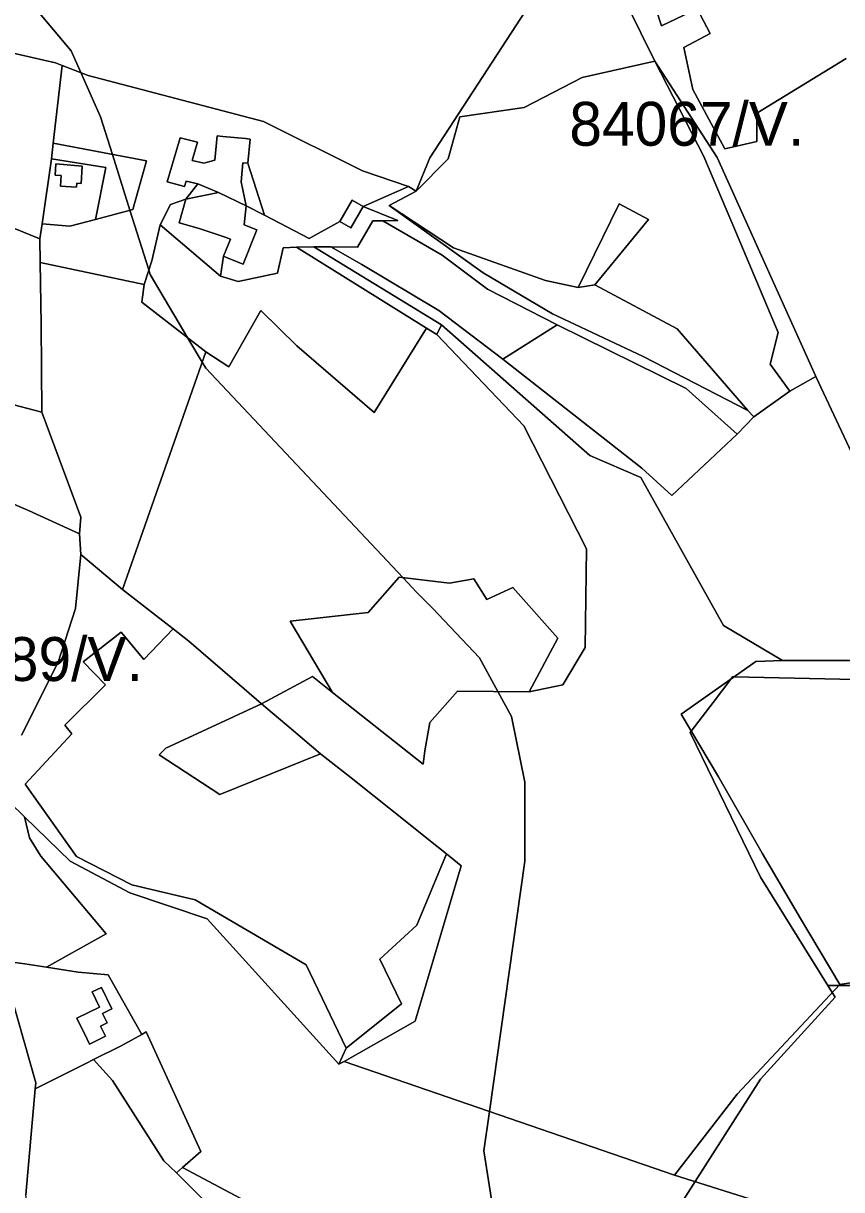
# Model space of a CAD drawing. Extents: x -477304 to -465429, y -1159113 to -1149210.
# Drawn here: x -476390.9 to -476111.2, y -1151175.8 to -1150777.1 of the extents above; entities that cross this region are included whole.
import ezdxf

# ---------------------------------------------------------------- set-up
doc = ezdxf.new("R2010")
doc.units = 0
for name, color, linetype in [('BPEJ_s', 7, 'Continuous'), ('orna_s', 7, 'Continuous'), ('ostatni_s', 7, 'Continuous'), ('PUPFL_s', 7, 'Continuous'), ('trav_porost_s', 7, 'Continuous'), ('zahrada_s', 7, 'Continuous')]:
    doc.layers.add(name, color=color, linetype=linetype)

msp = doc.modelspace()

# ---------------------------------------------------------------- linework, layer by layer
at = {"layer": 'BPEJ_s'}
for points in [[(-476230, -1151185), (-476233.5, -1151162.5), (-476231.6, -1151149.1), (-476219.5, -1151063.5), (-476219.5, -1151036.5), (-476224, -1151014), (-476228.67, -1151005.51), (-476235, -1150994), (-476251, -1150977), (-476256.5, -1150971.5), (-476261.1, -1150966.61), (-476328.5, -1150895), (-476329.74, -1150892.92), (-476334.63, -1150884.68), (-476347.5, -1150863), (-476348.01, -1150861.37), (-476354.43, -1150840.98), (-476360.45, -1150821.88), (-476364.5, -1150809), (-476371.2, -1150793.93), (-476374.5, -1150786.5), (-476395, -1150762)], [(-476395, -1150762), (-476374.5, -1150786.5), (-476371.2, -1150793.93), (-476364.5, -1150809), (-476360.45, -1150821.88), (-476354.43, -1150840.98), (-476348.01, -1150861.37), (-476347.5, -1150863), (-476334.63, -1150884.68), (-476329.74, -1150892.92), (-476328.5, -1150895), (-476261.1, -1150966.61), (-476256.5, -1150971.5), (-476251, -1150977), (-476235, -1150994), (-476228.67, -1151005.51), (-476224, -1151014), (-476219.5, -1151036.5), (-476219.5, -1151063.5), (-476231.6, -1151149.1), (-476233.5, -1151162.5), (-476230, -1151185)], [(-476101.5, -1151001.5), (-476148.03, -1151000.51), (-476148.5, -1151000.5), (-476149.07, -1151001.24), (-476155.15, -1151009.22), (-476162.65, -1151019.05), (-476163, -1151019.5), (-476139, -1151069), (-476116, -1151106), (-476114.48, -1151108.44), (-476113.5, -1151110), (-476139, -1151138), (-476161.29, -1151173.08), (-476173, -1151191.5)], [(-476099, -1151106), (-476112.2, -1151106), (-476116, -1151106), (-476139, -1151069), (-476163, -1151019.5), (-476162.65, -1151019.05), (-476155.15, -1151009.22), (-476149.07, -1151001.24), (-476148.5, -1151000.5), (-476148.03, -1151000.51), (-476101.5, -1151001.5)], [(-476173, -1151191.5), (-476161.29, -1151173.08), (-476139, -1151138), (-476113.5, -1151110), (-476114.48, -1151108.44), (-476116, -1151106), (-476112.2, -1151106), (-476099, -1151106)]]:
    msp.add_lwpolyline(points, dxfattribs=at)
at = {"layer": 'orna_s'}
msp.add_lwpolyline([(-476447.39, -1150918.57), (-476434.21, -1150882.31), (-476413.1, -1150894.61), (-476397.72, -1150901.56), (-476395.58, -1150902.35), (-476396.78, -1150906.78), (-476384.56, -1150909.96), (-476371.19, -1150945.92), (-476371.72, -1150951.61), (-476389.09, -1150943.65)], close=True, dxfattribs=at)
at = {"layer": 'ostatni_s'}
msp.add_lwpolyline([(-476670.1, -1150790.5), (-476639.7, -1150811.53), (-476622.38, -1150831.6), (-476619.39, -1150836.29), (-476603.32, -1150865.32), (-476593.52, -1150884.25), (-476589.99, -1150891.07), (-476586.68, -1150899.87), (-476574.2, -1150929.63), (-476569.51, -1150942.88), (-476549.99, -1151048.79), (-476537.32, -1151068.73), (-476520.03, -1151077.03), (-476470.71, -1151072.75), (-476416.87, -1151078.44), (-476408.75, -1151088.26), (-476396.56, -1151104.27), (-476386.62, -1151139.31), (-476386.8, -1151141.3), (-476389.99, -1151177.57)], dxfattribs=at)
for points in [[(-476153.81, -1150822.97), (-476122.03, -1150893.44), (-476120.01, -1150897.77), (-476128.94, -1150902.85), (-476135.65, -1150893.65), (-476132.96, -1150882.78), (-476147.46, -1150848.09), (-476158.38, -1150822.59), (-476175.03, -1150790)], [(-476315.82, -1150824.76), (-476316.46, -1150831.3), (-476314.77, -1150839.5), (-476324.22, -1150834.97), (-476331.25, -1150831.99), (-476335.25, -1150831.01), (-476335.78, -1150832.83), (-476341.72, -1150831.28), (-476337.3, -1150816.2), (-476331.36, -1150817.75), (-476333.18, -1150823.94), (-476329.18, -1150824.92), (-476325.46, -1150823.87), (-476324.65, -1150815.54), (-476322.76, -1150815.72), (-476315.01, -1150816.48), (-476313.37, -1150816.64), (-476314.18, -1150824.92)], [(-476378, -1150829.09), (-476379.95, -1150828.97), (-476379.72, -1150825.13), (-476370.82, -1150825.91), (-476371.17, -1150831.8), (-476372.62, -1150831.71), (-476372.7, -1150833.11), (-476378.22, -1150832.78)], [(-476316.46, -1150831.3), (-476315.82, -1150824.76), (-476314.18, -1150824.92), (-476308.51, -1150842.71), (-476314.77, -1150839.5)], [(-476337.61, -1150845.31), (-476335.4, -1150837.19), (-476324.22, -1150834.97), (-476314.77, -1150839.5), (-476315.46, -1150845.94), (-476311.05, -1150847.7), (-476315.74, -1150859.4), (-476321.23, -1150857.2), (-476322.42, -1150856.72), (-476320.08, -1150850.87), (-476321.94, -1150850.13), (-476330.78, -1150847.27)], [(-476324.22, -1150834.97), (-476335.4, -1150837.19), (-476331.25, -1150831.99)], [(-476208.42, -1150880.16), (-476232.27, -1150867.96), (-476247.78, -1150856.3), (-476268, -1150844.58), (-476262.91, -1150844.49), (-476274.71, -1150839.67), (-476259.27, -1150832.88), (-476256.62, -1150834.5), (-476265.87, -1150839.38), (-476233.78, -1150862.37), (-476210, -1150876.37), (-476179.11, -1150890.99), (-476143.34, -1150909.48), (-476141.2, -1150911.63), (-476146.89, -1150917.53), (-476164.31, -1150901.91)], [(-476282.68, -1150844.84), (-476278.46, -1150837.51), (-476274.71, -1150839.67), (-476278.93, -1150847)], [(-476271.43, -1150844.64), (-476276.66, -1150853.63), (-476285.76, -1150853.51), (-476291.66, -1150853.44), (-476297.58, -1150853.59), (-476302.1, -1150853.85), (-476304.02, -1150862.54), (-476317.43, -1150865.35), (-476323.55, -1150863.55), (-476322.42, -1150856.72), (-476321.23, -1150857.2), (-476315.74, -1150859.4), (-476311.05, -1150847.7), (-476315.46, -1150845.94), (-476314.77, -1150839.5), (-476308.51, -1150842.71), (-476293.17, -1150850.64), (-476282.68, -1150844.84), (-476278.93, -1150847), (-476274.71, -1150839.67), (-476262.91, -1150844.49), (-476268, -1150844.58)], [(-476253.14, -1150881.28), (-476297.58, -1150853.59), (-476291.66, -1150853.44), (-476247.95, -1150880.21), (-476249.59, -1150883.51)], [(-476198.86, -1150990.49), (-476198.41, -1150956.73), (-476219.86, -1150914.67), (-476249.59, -1150883.51), (-476247.95, -1150880.21), (-476197.3, -1150924.8), (-476179.85, -1150932.3), (-476151.58, -1150982.94), (-476131.48, -1150994.9), (-476140.6, -1150995.27), (-476166.12, -1151013.27), (-476153.27, -1151034.68), (-476138.43, -1151060.83), (-476125.29, -1151083.13), (-476111.9, -1151105.68), (-476146.9, -1151143.14), (-476168.32, -1151170.87), (-476281.24, -1151132.02), (-476257, -1151118.17), (-476241.23, -1151065.07), (-476246.27, -1151061.06), (-476252.29, -1151056.27), (-476260.45, -1151049.77), (-476270.95, -1151041.34), (-476278.88, -1151035.05), (-476289.32, -1151026.79), (-476299.37, -1151018.3), (-476307.3, -1151011.55), (-476309.52, -1151009.67), (-476292.04, -1151000.38), (-476285.18, -1151005.82), (-476254.19, -1151030.37), (-476253.63, -1151025.82), (-476251.92, -1151016.09), (-476242.53, -1151005.37), (-476218.02, -1151005.62), (-476206.46, -1151003.25)], [(-476342.15, -1151024.89), (-476309.52, -1151009.67), (-476307.3, -1151011.55), (-476299.37, -1151018.3), (-476289.32, -1151026.79), (-476323.74, -1151040.72), (-476344.49, -1151027.18)], [(-476256.45, -1151085.41), (-476246.27, -1151061.06), (-476241.23, -1151065.07), (-476257, -1151118.17), (-476281.24, -1151132.02), (-476283.01, -1151132.87), (-476280.55, -1151127.44), (-476261.67, -1151112.33), (-476269.05, -1151096.96)], [(-476364.48, -1151119.91), (-476363.6, -1151121.71), (-476362.81, -1151123.35), (-476368.29, -1151126.02), (-476369.09, -1151124.38), (-476372.59, -1151117.19), (-476364.86, -1151113.42), (-476367.4, -1151108.21), (-476364.21, -1151106.66), (-476360.64, -1151113.98), (-476363.83, -1151115.54), (-476362.23, -1151118.82)]]:
    msp.add_lwpolyline(points, close=True, dxfattribs=at)
at = {"layer": 'PUPFL_s'}
for points in [[(-476199.86, -1150795.58), (-476219.76, -1150805.85), (-476241.71, -1150809.04), (-476245.66, -1150823.44), (-476256.62, -1150834.5), (-476251.98, -1150823.07), (-476219.12, -1150772.7), (-476198.9, -1150741.72), (-476175.03, -1150790)], [(-476379.92, -1150790.58), (-476377.59, -1150791.48), (-476380.67, -1150818.04), (-476381.3, -1150823.35), (-476384.4, -1150845.66), (-476385.29, -1150850.76), (-476422.52, -1150835.56), (-476439.61, -1150832.6), (-476454.66, -1150836.4), (-476443.3, -1150816.69), (-476445.68, -1150815.06), (-476444.5, -1150813.68), (-476439.45, -1150807.74), (-476442.19, -1150805.41), (-476447.24, -1150811.35), (-476448.42, -1150812.73), (-476453.14, -1150809.25), (-476419.83, -1150781.46)], [(-476384.92, -1151061.78), (-476362.58, -1151088.4), (-476382.97, -1151099.77), (-476390.38, -1151098.59), (-476395.44, -1151097.97), (-476406.46, -1151086.27), (-476422.97, -1151069.08), (-476408.43, -1151043.51), (-476395.36, -1151043.62), (-476390.53, -1151048.33), (-476388.73, -1151055.51)], [(-475930.05, -1151072.11), (-475974.66, -1151080.49), (-476003.15, -1151086.2), (-476015.67, -1151105.75), (-476032.31, -1151109.51), (-476030.95, -1151113.99), (-476039.11, -1151116.07), (-476031.44, -1151133.8), (-475984.25, -1151130.53), (-475973.41, -1151128.42), (-475973.05, -1151147.67), (-476026.63, -1151154.82), (-476109.91, -1151186.97), (-476110.55, -1151189.06), (-476168.32, -1151170.87), (-476146.9, -1151143.14), (-476111.9, -1151105.68), (-476072.07, -1151099.53), (-476040.94, -1151095.06), (-476006.65, -1151085.96), (-475976.61, -1151079.17), (-475926.77, -1151069.25), (-475915.25, -1151084.64), (-475918.38, -1151087.81)], [(-476338.5, -1151170.07), (-476327.6, -1151181), (-476383.16, -1151224.7), (-476384.13, -1151222.67), (-476389.99, -1151177.57), (-476386.8, -1151141.3), (-476383.16, -1151139.55), (-476369.55, -1151132.73), (-476366.85, -1151131.37), (-476360.4, -1151138.52), (-476342.89, -1151165.98)], [(-476221.85, -1151280.79), (-476241.36, -1151273.02), (-476246.89, -1151270.96), (-476265.37, -1151264.1), (-476264.05, -1151246.63), (-476327.6, -1151181), (-476338.5, -1151170.07), (-476336.48, -1151168.29), (-476299.04, -1151188.16), (-476270.73, -1151198.19), (-476209.42, -1151213.67), (-476216.39, -1151282.46)]]:
    msp.add_lwpolyline(points, close=True, dxfattribs=at)
for points in [[(-476105.17, -1150929.65), (-476120.01, -1150897.77), (-476122.03, -1150893.44), (-476153.81, -1150822.97), (-476175.03, -1150790), (-476198.9, -1150741.72)], [(-476180.54, -1150754.15), (-476172.83, -1150777.96), (-476160.57, -1150772.14), (-476156.19, -1150780.52), (-476165.16, -1150785.3), (-476162.13, -1150799.7), (-476151.2, -1150819.98), (-476140.24, -1150817.52), (-476140.24, -1150807.74), (-476109.7, -1150789.06)], [(-476109.7, -1150789.06), (-476140.24, -1150807.74), (-476140.24, -1150817.52), (-476151.2, -1150819.98), (-476162.13, -1150799.7), (-476165.16, -1150785.3), (-476156.19, -1150780.52), (-476160.57, -1150772.14), (-476172.83, -1150777.96), (-476180.54, -1150754.15)], [(-476072.07, -1151099.53), (-476111.9, -1151105.68), (-476125.29, -1151083.13), (-476138.43, -1151060.83), (-476153.27, -1151034.68), (-476166.12, -1151013.27), (-476140.6, -1150995.27), (-476131.48, -1150994.9), (-476075.81, -1150994.87)], [(-476299.04, -1151188.16), (-476336.48, -1151168.29), (-476330.25, -1151162.79), (-476348.92, -1151121.88), (-476350.43, -1151122.74), (-476361.9, -1151102.4), (-476372.16, -1151101.5), (-476382.97, -1151099.77), (-476362.58, -1151088.4), (-476384.92, -1151061.78), (-476388.73, -1151055.51), (-476390.53, -1151048.33), (-476374.91, -1151063.56), (-476354.46, -1151074.3), (-476328.02, -1151083.27), (-476283.01, -1151132.87), (-476281.24, -1151132.02), (-476168.32, -1151170.87), (-476110.55, -1151189.06)]]:
    msp.add_lwpolyline(points, dxfattribs=at)
at = {"layer": 'trav_porost_s'}
for points in [[(-476219.12, -1150772.7), (-476251.98, -1150823.07), (-476256.62, -1150834.5), (-476259.27, -1150832.88), (-476274.99, -1150827.56), (-476308.75, -1150810.6), (-476368.73, -1150794.88), (-476377.59, -1150791.48), (-476379.92, -1150790.58), (-476419.83, -1150781.46), (-476501.72, -1150714.62)], [(-476447.39, -1150918.57), (-476389.09, -1150943.65), (-476371.72, -1150951.61), (-476371.22, -1150958.62), (-476373.05, -1150977.11), (-476378.97, -1150995.43), (-476391.49, -1151020.43)], [(-476391.49, -1151020.43), (-476378.97, -1150995.43), (-476373.05, -1150977.11), (-476371.22, -1150958.62), (-476357.03, -1150970.64), (-476345.69, -1150979.41), (-476339.67, -1150984.13), (-476349.68, -1150994.54), (-476357.5, -1150985.25), (-476370.42, -1150995.32), (-476362.79, -1151003.18), (-476376.66, -1151017.02), (-476374.27, -1151020.01), (-476390.27, -1151037.15), (-476372.75, -1151061.89), (-476353.75, -1151071.63), (-476332.18, -1151076.73), (-476294.26, -1151098.96), (-476280.55, -1151127.44), (-476283.01, -1151132.87), (-476328.02, -1151083.27), (-476354.46, -1151074.3), (-476374.91, -1151063.56), (-476390.53, -1151048.33), (-476395.36, -1151043.62)]]:
    msp.add_lwpolyline(points, dxfattribs=at)
for points in [[(-476385.1, -1150858.82), (-476385.29, -1150850.76), (-476384.4, -1150845.66), (-476375, -1150846.4), (-476366.17, -1150844.19), (-476353.49, -1150840.72), (-476348.74, -1150824.1), (-476380.67, -1150818.04), (-476377.59, -1150791.48), (-476368.73, -1150794.88), (-476308.75, -1150810.6), (-476274.99, -1150827.56), (-476259.27, -1150832.88), (-476274.71, -1150839.67), (-476278.46, -1150837.51), (-476282.68, -1150844.84), (-476293.17, -1150850.64), (-476308.51, -1150842.71), (-476314.18, -1150824.92), (-476313.37, -1150816.64), (-476315.01, -1150816.48), (-476322.76, -1150815.72), (-476324.65, -1150815.54), (-476325.46, -1150823.87), (-476329.18, -1150824.92), (-476333.18, -1150823.94), (-476331.36, -1150817.75), (-476337.3, -1150816.2), (-476341.72, -1150831.28), (-476335.78, -1150832.83), (-476335.25, -1150831.01), (-476331.25, -1150831.99), (-476335.4, -1150837.19), (-476340.54, -1150839.05), (-476344.14, -1150846.01), (-476347.01, -1150858.29), (-476349.63, -1150866.32)], [(-476219.76, -1150805.85), (-476199.86, -1150795.58), (-476175.03, -1150790), (-476158.38, -1150822.59), (-476147.46, -1150848.09), (-476132.96, -1150882.78), (-476135.65, -1150893.65), (-476128.94, -1150902.85), (-476141.2, -1150911.63), (-476143.34, -1150909.48), (-476167.49, -1150881.47), (-476195.53, -1150866.49), (-476177.27, -1150844.2), (-476187.22, -1150838.84), (-476201.26, -1150867.36), (-476212.41, -1150865.01), (-476243.93, -1150853.79), (-476265.87, -1150839.38), (-476256.62, -1150834.5), (-476245.66, -1150823.44), (-476241.71, -1150809.04)], [(-476353.49, -1150840.72), (-476366.17, -1150844.19), (-476362.73, -1150826.42), (-476381.3, -1150823.35), (-476380.67, -1150818.04), (-476348.74, -1150824.1)], [(-476447.04, -1150874.96), (-476434.81, -1150846.51), (-476422.52, -1150835.56), (-476385.29, -1150850.76), (-476385.1, -1150858.82), (-476384.75, -1150879.91), (-476384.56, -1150909.96), (-476396.78, -1150906.78), (-476395.58, -1150902.35), (-476397.72, -1150901.56), (-476413.1, -1150894.61), (-476434.21, -1150882.31)], [(-476322.42, -1150856.72), (-476323.55, -1150863.55), (-476344.14, -1150846.01), (-476340.54, -1150839.05), (-476335.4, -1150837.19), (-476337.61, -1150845.31), (-476330.78, -1150847.27), (-476321.94, -1150850.13), (-476320.08, -1150850.87)], [(-476233.78, -1150862.37), (-476265.87, -1150839.38), (-476243.93, -1150853.79), (-476212.41, -1150865.01), (-476201.26, -1150867.36), (-476195.53, -1150866.49), (-476167.49, -1150881.47), (-476143.34, -1150909.48), (-476179.11, -1150890.99), (-476210, -1150876.37)], [(-476201.26, -1150867.36), (-476187.22, -1150838.84), (-476177.27, -1150844.2), (-476195.53, -1150866.49)], [(-476349.63, -1150866.32), (-476347.01, -1150858.29), (-476344.14, -1150846.01), (-476323.55, -1150863.55), (-476317.43, -1150865.35), (-476304.02, -1150862.54), (-476302.1, -1150853.85), (-476297.58, -1150853.59), (-476253.14, -1150881.28), (-476271, -1150910.18), (-476297.42, -1150887.37), (-476309.67, -1150875.31), (-476320.67, -1150894.56), (-476328.51, -1150889.43), (-476350.43, -1150872.41)], [(-476247.78, -1150856.3), (-476232.27, -1150867.96), (-476208.42, -1150880.16), (-476226.98, -1150891.89), (-476248.92, -1150875.23), (-476275.15, -1150859.5), (-476285.76, -1150853.51), (-476276.66, -1150853.63), (-476271.43, -1150844.64), (-476268, -1150844.58)], [(-476291.66, -1150853.44), (-476285.76, -1150853.51), (-476275.15, -1150859.5), (-476248.92, -1150875.23), (-476226.98, -1150891.89), (-476179.52, -1150929.19), (-476169.27, -1150938.5), (-476146.89, -1150917.53), (-476141.2, -1150911.63), (-476128.94, -1150902.85), (-476120.01, -1150897.77), (-476105.17, -1150929.65), (-476058.51, -1150979.19), (-476050.49, -1150992.18), (-476075.81, -1150994.87), (-476131.48, -1150994.9), (-476151.58, -1150982.94), (-476179.85, -1150932.3), (-476197.3, -1150924.8), (-476247.95, -1150880.21)], [(-476371.22, -1150958.62), (-476371.72, -1150951.61), (-476371.19, -1150945.92), (-476384.56, -1150909.96), (-476384.75, -1150879.91), (-476385.1, -1150858.82), (-476349.63, -1150866.32), (-476350.43, -1150872.41), (-476328.51, -1150889.43), (-476357.03, -1150970.64)], [(-476232.5, -1150974), (-476236.88, -1150967.04), (-476245.28, -1150968.46), (-476262.4, -1150966.46), (-476273, -1150978.49), (-476299.74, -1150981.45), (-476285.18, -1151005.82), (-476292.04, -1151000.38), (-476309.52, -1151009.67), (-476315.47, -1151004.63), (-476334.34, -1150988.3), (-476339.67, -1150984.13), (-476345.69, -1150979.41), (-476357.03, -1150970.64), (-476328.51, -1150889.43), (-476320.67, -1150894.56), (-476309.67, -1150875.31), (-476297.42, -1150887.37), (-476271, -1150910.18), (-476253.14, -1150881.28), (-476249.59, -1150883.51), (-476219.86, -1150914.67), (-476198.41, -1150956.73), (-476198.86, -1150990.49), (-476206.46, -1151003.25), (-476218.02, -1151005.62), (-476208.22, -1150987.28), (-476223.62, -1150969.99)], [(-476226.98, -1150891.89), (-476208.42, -1150880.16), (-476164.31, -1150901.91), (-476146.89, -1150917.53), (-476169.27, -1150938.5), (-476179.52, -1150929.19)], [(-476285.18, -1151005.82), (-476299.74, -1150981.45), (-476273, -1150978.49), (-476262.4, -1150966.46), (-476245.28, -1150968.46), (-476236.88, -1150967.04), (-476232.5, -1150974), (-476223.62, -1150969.99), (-476208.22, -1150987.28), (-476218.02, -1151005.62), (-476242.53, -1151005.37), (-476251.92, -1151016.09), (-476253.63, -1151025.82), (-476254.19, -1151030.37)], [(-476370.42, -1150995.32), (-476357.5, -1150985.25), (-476349.68, -1150994.54), (-476339.67, -1150984.13), (-476334.34, -1150988.3), (-476315.47, -1151004.63), (-476309.52, -1151009.67), (-476342.15, -1151024.89), (-476344.49, -1151027.18), (-476323.74, -1151040.72), (-476289.32, -1151026.79), (-476278.88, -1151035.05), (-476270.95, -1151041.34), (-476260.45, -1151049.77), (-476252.29, -1151056.27), (-476246.27, -1151061.06), (-476256.45, -1151085.41), (-476269.05, -1151096.96), (-476261.67, -1151112.33), (-476280.55, -1151127.44), (-476294.26, -1151098.96), (-476332.18, -1151076.73), (-476353.75, -1151071.63), (-476372.75, -1151061.89), (-476390.27, -1151037.15), (-476374.27, -1151020.01), (-476376.66, -1151017.02), (-476362.79, -1151003.18)], [(-476330.25, -1151162.79), (-476336.48, -1151168.29), (-476338.5, -1151170.07), (-476342.89, -1151165.98), (-476360.4, -1151138.52), (-476366.85, -1151131.37), (-476357.44, -1151126.63), (-476350.43, -1151122.74), (-476348.92, -1151121.88)]]:
    msp.add_lwpolyline(points, close=True, dxfattribs=at)
at = {"layer": 'zahrada_s'}
for points in [[(-476366.17, -1150844.19), (-476375, -1150846.4), (-476384.4, -1150845.66), (-476381.3, -1150823.35), (-476362.73, -1150826.42)], [(-476379.95, -1150828.97), (-476378, -1150829.09), (-476378.22, -1150832.78), (-476372.7, -1150833.11), (-476372.62, -1150831.71), (-476371.17, -1150831.8), (-476370.82, -1150825.91), (-476379.72, -1150825.13)], [(-476382.97, -1151099.77), (-476372.16, -1151101.5), (-476361.9, -1151102.4), (-476350.43, -1151122.74), (-476357.44, -1151126.63), (-476366.85, -1151131.37), (-476369.55, -1151132.73), (-476383.16, -1151139.55), (-476386.8, -1151141.3), (-476386.62, -1151139.31), (-476396.56, -1151104.27), (-476408.75, -1151088.26), (-476406.46, -1151086.27), (-476395.44, -1151097.97), (-476390.38, -1151098.59)], [(-476369.09, -1151124.38), (-476368.29, -1151126.02), (-476362.81, -1151123.35), (-476363.6, -1151121.71), (-476364.48, -1151119.91), (-476362.23, -1151118.82), (-476363.83, -1151115.54), (-476360.64, -1151113.98), (-476364.21, -1151106.66), (-476367.4, -1151108.21), (-476364.86, -1151113.42), (-476372.59, -1151117.19)]]:
    msp.add_lwpolyline(points, close=True, dxfattribs=at)

# ---------------------------------------------------------------- texts
at = {"layer": 'BPEJ_s'}
for s, p in [('84067/V.', (-476204.3, -1150818.93)), ('84189/V.', (-476430.33, -1151001.91))]:
    msp.add_text(s, height=15, dxfattribs=at).set_placement(p)

doc.saveas('drawing.dxf')
